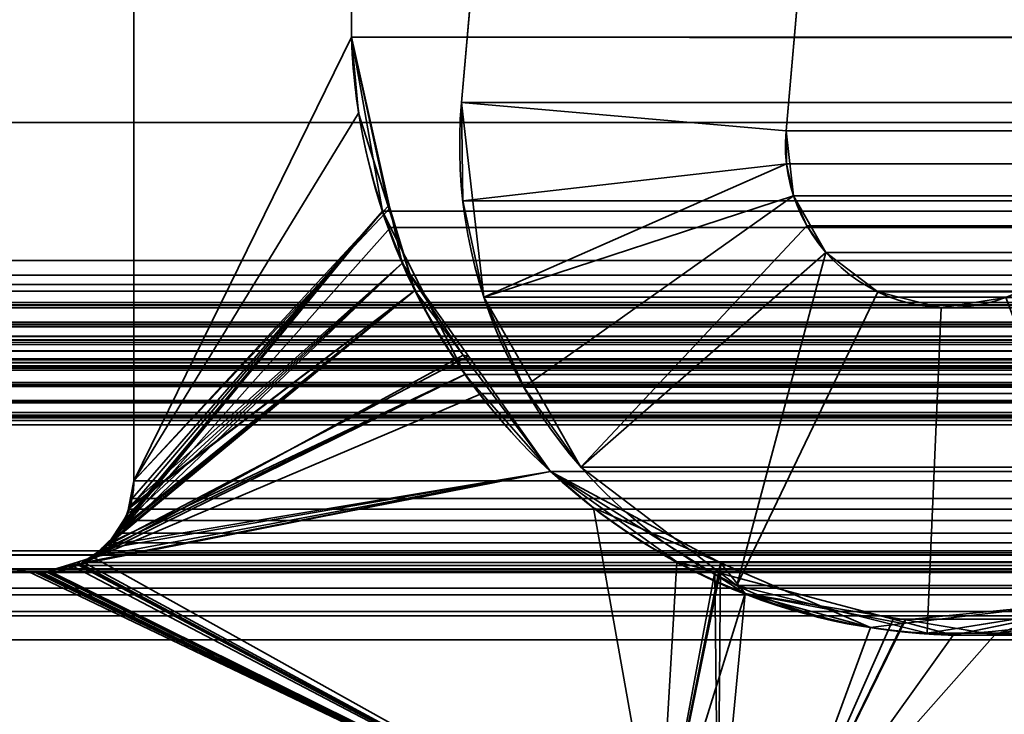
# Model space of a CAD drawing. Header units: millimetres. Extents: x -603 to 3703, y -115 to 193.
# Tile 266 of 656: x 1033.47 to 1038.01, y 4.63 to 7.83. Entities that reach past the tile are written whole.
import ezdxf

# ---------------------------------------------------------------- set-up
doc = ezdxf.new("R2010")
doc.units = ezdxf.units.MM
doc.layers.add('152', color=7, linetype='Continuous', true_color=0xffffff)

# ---------------------------------------------------------------- blocks, each defined once
blk = doc.blocks.new('UG_SURFACE_002')
at = {"layer": '152', "color": 252, "linetype": 'Continuous', "lineweight": 35}
for points in [[(2165, -18, 2212.25), (2165, 174.4, 2212.25), (835, 174.4, 2212.25), (835, -18, 2212.25)], [(985, -18, 2062.2499), (985, 174.4, 2062.2499), (2015.0001, 174.4, 2062.2499), (2015.0001, -18, 2062.2499)]]:
    blk.add_3dface(points, dxfattribs=at)
blk = doc.blocks.new('UG_SURFACE_096')
at = {"layer": '152', "color": 7, "linetype": 'Continuous', "lineweight": 35}
for points in [[(1034, 5.7035, -7.75), (1034, 11.8277, -7.75), (1035.0021, 11.5427, -7.75), (1035.0021, 7.7467, -7.75)], [(1035.0021, 7.7467, 2010.2479), (1035.0021, 11.5427, 2010.2479), (1034, 11.8277, 2011.25), (1034, 5.7035, 2011.25)], [(1034, 11.8277, -7.75), (1034, 5.7035, -7.75), (1034, 5.7035, 2011.25), (1034, 11.8277, 2011.25)], [(1035.0021, 11.5427, 2010.2479), (1035.0021, 7.7467, 2010.2479), (1035.0021, 7.7467, -7.75), (1035.0021, 11.5427, -7.75)], [(1034, 5.7035, -7.75), (1035.0021, 7.7467, -7.75), (1035.179, 6.9591, -7.75)], [(1034, 5.7035, 2011.25), (1035.035, 7.3975, 2010.215), (1035.0021, 7.7467, 2010.2479)], [(1035.0021, 7.7467, -7.75), (1035.035, 7.3975, 2010.215), (1035.1709, 6.9688, 2010.0791)], [(1035.0021, 7.7467, -7.75), (1035.0021, 7.7467, 2010.2479), (1035.035, 7.3975, 2010.215)], [(1035.1709, 6.9688, 2010.0791), (1035.179, 6.9591, -7.75), (1035.0021, 7.7467, -7.75)], [(1035.1709, 6.9688, 2010.0791), (1035.035, 7.3975, 2010.215), (1034, 5.7035, 2011.25)], [(1035.179, 6.9591, -7.75), (1035.2358, 6.7063, -7.75), (1033.9777, 5.5852, -7.75), (1034, 5.7035, -7.75)], [(1035.2941, 6.5802, 2009.9559), (1035.1709, 6.9688, 2010.0791), (1034, 5.7035, 2011.25), (1033.9823, 5.5845, 2011.2677)], [(1035.179, 6.9591, -7.75), (1035.1709, 6.9688, 2010.0791), (1035.2941, 6.5802, 2009.9559)], [(1035.2941, 6.5802, 2009.9559), (1035.2358, 6.7063, -7.75), (1035.179, 6.9591, -7.75)], [(1033.8768, 5.4054, -7.75), (1035.2358, 6.7063, -7.75), (1035.5401, 6.278, -7.75)], [(1035.2358, 6.7063, -7.75), (1033.8768, 5.4054, -7.75), (1033.929, 5.4852, -7.75)], [(1033.929, 5.4852, -7.75), (1033.971, 5.5494, -7.75), (1035.2358, 6.7063, -7.75)], [(1035.2358, 6.7063, -7.75), (1033.971, 5.5494, -7.75), (1033.9777, 5.5852, -7.75)], [(1035.2358, 6.7063, -7.75), (1035.2941, 6.5802, 2009.9559), (1035.5169, 6.2824, 2009.7332)], [(1035.5169, 6.2824, 2009.7332), (1035.5401, 6.278, -7.75), (1035.2358, 6.7063, -7.75)], [(1035.5169, 6.2824, 2009.7332), (1035.2941, 6.5802, 2009.9559), (1033.8126, 5.3527, 2011.4374)], [(1033.8502, 5.3903, 2011.3997), (1033.8126, 5.3527, 2011.4374), (1035.2941, 6.5802, 2009.9559)], [(1035.2941, 6.5802, 2009.9559), (1033.9293, 5.4695, 2011.3206), (1033.8502, 5.3903, 2011.3997)], [(1033.9351, 5.4816, 2011.3149), (1033.9293, 5.4695, 2011.3206), (1035.2941, 6.5802, 2009.9559)], [(1035.2941, 6.5802, 2009.9559), (1033.9816, 5.5798, 2011.2684), (1033.9351, 5.4816, 2011.3149)], [(1033.9823, 5.5845, 2011.2677), (1033.9816, 5.5798, 2011.2684), (1035.2941, 6.5802, 2009.9559)], [(1036.4149, 3.8982, -7.75), (1027.3108, 5.381, -7.75), (1027.2921, 6.3024, -7.75), (1033.5108, 5.2872, -7.75)], [(1033.5108, 5.2872, 2011.7393), (1027.2921, 6.3024, 2017.9579), (1027.3108, 5.381, 2017.9391)], [(1033.5108, 5.2872, -7.75), (1027.2921, 6.3024, -7.75), (1027.2921, 6.3024, 2017.9579), (1033.5108, 5.2872, 2011.7393)], [(1033.8126, 5.3527, 2011.4374), (1035.9179, 5.7463, 2009.3322), (1035.5169, 6.2824, 2009.7332)], [(1035.5401, 6.278, -7.75), (1035.9179, 5.7463, -7.75), (1033.8768, 5.4054, -7.75)], [(1035.5401, 6.278, -7.75), (1035.5169, 6.2824, 2009.7332), (1035.9179, 5.7463, 2009.3322)], [(1035.9179, 5.7463, 2009.3322), (1035.9179, 5.7463, -7.75), (1035.5401, 6.278, -7.75)], [(1036.4149, 3.8982, -7.75), (1033.7493, 5.3179, -7.75), (1035.9179, 5.7463, -7.75), (1036.6952, 5.2603, -7.75)], [(1035.9179, 5.7463, -7.75), (1033.7493, 5.3179, -7.75), (1033.8508, 5.3876, -7.75)], [(1033.8126, 5.3527, 2011.4374), (1036.4149, 3.8982, 2008.8351), (1036.1161, 5.5793, 2009.1338), (1035.9179, 5.7463, 2009.3322)], [(1033.8508, 5.3876, -7.75), (1033.8768, 5.4054, -7.75), (1035.9179, 5.7463, -7.75)], [(1035.9179, 5.7463, -7.75), (1036.1161, 5.5793, 2009.1338), (1036.7016, 5.3266, 2008.5485)], [(1035.9179, 5.7463, -7.75), (1035.9179, 5.7463, 2009.3322), (1036.1161, 5.5793, 2009.1338)], [(1036.7016, 5.3266, 2008.5485), (1036.6952, 5.2603, -7.75), (1035.9179, 5.7463, -7.75)], [(1033.9777, 5.5852, -7.75), (1033.9823, 5.5845, 2011.2677), (1034, 5.7035, 2011.25)], [(1034, 5.7035, 2011.25), (1034, 5.7035, -7.75), (1033.9777, 5.5852, -7.75)], [(1033.971, 5.5494, -7.75), (1033.9351, 5.4816, 2011.3149), (1033.9816, 5.5798, 2011.2684)], [(1033.9816, 5.5798, 2011.2684), (1033.9777, 5.5852, -7.75), (1033.971, 5.5494, -7.75)], [(1033.9816, 5.5798, 2011.2684), (1033.9823, 5.5845, 2011.2677), (1033.9777, 5.5852, -7.75)], [(1036.7016, 5.3266, 2008.5485), (1036.1161, 5.5793, 2009.1338), (1036.4149, 3.8982, 2008.8351)], [(1033.971, 5.5494, -7.75), (1033.929, 5.4852, -7.75), (1033.9351, 5.4816, 2011.3149)], [(1033.9293, 5.4695, 2011.3206), (1033.929, 5.4852, -7.75), (1033.8768, 5.4054, -7.75)], [(1033.9293, 5.4695, 2011.3206), (1033.9351, 5.4816, 2011.3149), (1033.929, 5.4852, -7.75)], [(1033.8768, 5.4054, -7.75), (1033.8502, 5.3903, 2011.3997), (1033.9293, 5.4695, 2011.3206)], [(1033.8768, 5.4054, -7.75), (1033.8508, 5.3876, -7.75), (1033.8502, 5.3903, 2011.3997)], [(1027.3108, 5.381, 2017.9391), (1036.4149, 3.8982, 2008.8351), (1033.5448, 5.2832, 2011.7052), (1033.5108, 5.2872, 2011.7393)], [(1027.3108, 5.381, -7.75), (1036.4149, 3.8982, -7.75), (1036.4149, 3.8982, 2008.8351), (1027.3108, 5.381, 2017.9391)], [(1036.4149, 3.8982, 2008.8351), (1033.8126, 5.3527, 2011.4374), (1033.7409, 5.329, 2011.5092)], [(1033.7493, 5.3179, -7.75), (1033.7409, 5.329, 2011.5092), (1033.8126, 5.3527, 2011.4374)], [(1033.8126, 5.3527, 2011.4374), (1033.8508, 5.3876, -7.75), (1033.7493, 5.3179, -7.75)], [(1033.8126, 5.3527, 2011.4374), (1033.8502, 5.3903, 2011.3997), (1033.8508, 5.3876, -7.75)], [(1033.6096, 5.2884, -7.75), (1033.6103, 5.2858, 2011.6396), (1033.7409, 5.329, 2011.5092)], [(1033.7409, 5.329, 2011.5092), (1033.7429, 5.3165, -7.75), (1033.6096, 5.2884, -7.75)], [(1036.4149, 3.8982, -7.75), (1033.6096, 5.2884, -7.75), (1033.7429, 5.3165, -7.75)], [(1033.7409, 5.329, 2011.5092), (1033.6103, 5.2858, 2011.6396), (1036.4149, 3.8982, 2008.8351)], [(1033.7493, 5.3179, -7.75), (1033.7429, 5.3165, -7.75), (1033.7409, 5.329, 2011.5092)], [(1033.7429, 5.3165, -7.75), (1033.7493, 5.3179, -7.75), (1036.4149, 3.8982, -7.75)], [(1036.7016, 5.3266, 2008.5485), (1036.4149, 3.8982, 2008.8351), (1036.6882, 3.8675, 2008.5618)], [(1036.6882, 3.8675, 2008.5618), (1036.9631, 3.8635, 2008.287), (1037.3914, 5.0287, 2007.8585), (1036.7016, 5.3266, 2008.5485)], [(1036.815, 5.1854, -7.75), (1036.6952, 5.2603, -7.75), (1036.7016, 5.3266, 2008.5485)], [(1036.815, 5.1854, -7.75), (1036.7016, 5.3266, 2008.5485), (1037.3914, 5.0287, 2007.8585)], [(1033.5108, 5.2872, -7.75), (1033.5448, 5.2832, -7.75), (1036.4149, 3.8982, -7.75)], [(1033.5448, 5.2832, -7.75), (1033.5108, 5.2872, -7.75), (1033.5108, 5.2872, 2011.7393), (1033.5448, 5.2832, 2011.7052)], [(1033.5448, 5.2832, -7.75), (1033.5788, 5.2819, -7.75), (1036.4149, 3.8982, -7.75)], [(1033.5788, 5.2819, 2011.6713), (1033.5448, 5.2832, 2011.7052), (1036.4149, 3.8982, 2008.8351)], [(1033.5448, 5.2832, 2011.7052), (1033.5788, 5.2819, 2011.6713), (1033.5788, 5.2819, -7.75), (1033.5448, 5.2832, -7.75)], [(1036.4149, 3.8982, -7.75), (1033.5788, 5.2819, -7.75), (1033.6096, 5.2884, -7.75)], [(1033.6003, 5.2825, 2011.6496), (1033.6096, 5.2884, -7.75), (1033.5788, 5.2819, -7.75)], [(1036.4149, 3.8982, 2008.8351), (1033.6003, 5.2825, 2011.6496), (1033.5788, 5.2819, 2011.6713)], [(1033.5788, 5.2819, -7.75), (1033.5788, 5.2819, 2011.6713), (1033.6003, 5.2825, 2011.6496)], [(1033.6003, 5.2825, 2011.6496), (1033.6103, 5.2858, 2011.6396), (1033.6096, 5.2884, -7.75)], [(1033.6103, 5.2858, 2011.6396), (1033.6003, 5.2825, 2011.6496), (1036.4149, 3.8982, 2008.8351)], [(1036.6952, 5.2603, -7.75), (1036.815, 5.1854, -7.75), (1036.4149, 3.8982, -7.75)], [(1036.6882, 3.8675, -7.75), (1036.4149, 3.8982, -7.75), (1036.815, 5.1854, -7.75)], [(1036.815, 5.1854, -7.75), (1037.5521, 5.0629, -7.75), (1036.9631, 3.8635, -7.75), (1036.6882, 3.8675, -7.75)], [(1036.815, 5.1854, -7.75), (1037.3914, 5.0287, 2007.8585), (1037.5408, 5.0464, 2007.7093)], [(1037.5408, 5.0464, 2007.7093), (1037.5521, 5.0629, -7.75), (1036.815, 5.1854, -7.75)], [(1036.9631, 3.8635, 2008.287), (1039.6658, 4.1071, 2005.5842), (1038.375, 5.1452, 2006.875), (1037.5408, 5.0464, 2007.7093)], [(1037.5521, 5.0629, -7.75), (1037.5408, 5.0464, 2007.7093), (1038.375, 5.1452, 2006.875)], [(1038.375, 5.1452, 2006.875), (1037.9633, 4.9946, -7.75), (1037.5521, 5.0629, -7.75)], [(1038.375, 5.1452, 2006.875), (1038.3707, 5.0877, -7.75), (1037.9633, 4.9946, -7.75)], [(1039.6658, 4.1071, -7.75), (1036.9631, 3.8635, -7.75), (1037.9633, 4.9946, -7.75), (1038.3707, 5.0877, -7.75)], [(1037.5521, 5.0629, -7.75), (1037.9633, 4.9946, -7.75), (1036.9631, 3.8635, -7.75)], [(1037.5408, 5.0464, 2007.7093), (1037.3914, 5.0287, 2007.8585), (1036.9631, 3.8635, 2008.287)]]:
    blk.add_3dface(points, dxfattribs=at)
blk = doc.blocks.new('UG_SURFACE_097')
at = {"layer": '152', "color": 7, "linetype": 'Continuous', "lineweight": 35}
for points in [[(1026.9384, 6.7187, 2018.3115), (1026.9384, 11.8663, 2018.3115), (1973.0616, 11.8663, 2018.3115), (1973.0616, 6.7187, 2018.3115)], [(1034, 11.8277, 2011.25), (1034, 5.7035, 2011.25), (1966, 5.7035, 2011.25), (1966, 11.8277, 2011.25)], [(1035.0021, 11.5427, 2010.2479), (1035.0021, 7.7467, 2010.2479), (1034, 5.7035, 2011.25), (1034, 11.8277, 2011.25)], [(1974.0888, 7.3541, 2019.3388), (1974.0888, 11.6334, 2019.3388), (1025.9112, 11.6334, 2019.3388), (1025.9112, 7.3541, 2019.3388)], [(1964.9979, 11.5427, 2010.2479), (1964.9979, 7.7467, 2010.2479), (1035.0021, 7.7467, 2010.2479), (1035.0021, 11.5427, 2010.2479)], [(1035.0021, 7.7467, 2010.2479), (1035.1443, 6.9462, 2010.1056), (1033.9923, 5.6228, 2011.2576), (1034, 5.7035, 2011.25)], [(1035.0021, 7.7467, 2010.2479), (1964.9979, 7.7467, 2010.2479), (1964.8557, 6.9462, 2010.1056)], [(1035.1443, 6.9462, 2010.1056), (1035.0021, 7.7467, 2010.2479), (1964.8557, 6.9462, 2010.1056)], [(1975.4353, 6.5775, 2020.6852), (1974.0888, 7.3541, 2019.3388), (1025.9112, 7.3541, 2019.3388), (1024.5647, 6.5775, 2020.6852)], [(1033.8895, 5.4187, 2011.3604), (1035.1443, 6.9462, 2010.1056), (1035.1824, 6.8709, 2010.0677)], [(1035.1443, 6.9462, 2010.1056), (1033.8895, 5.4187, 2011.3604), (1033.919, 5.4624, 2011.3311)], [(1033.919, 5.4624, 2011.3311), (1033.9587, 5.521, 2011.2913), (1035.1443, 6.9462, 2010.1056)], [(1035.1443, 6.9462, 2010.1056), (1033.9587, 5.521, 2011.2913), (1033.9758, 5.5731, 2011.2741)], [(1033.9758, 5.5731, 2011.2741), (1033.9923, 5.6228, 2011.2576), (1035.1443, 6.9462, 2010.1056)], [(1964.8557, 6.9462, 2010.1056), (1964.8176, 6.8709, 2010.0677), (1035.1824, 6.8709, 2010.0677), (1035.1443, 6.9462, 2010.1056)], [(1035.1824, 6.8709, 2010.0677), (1035.5245, 6.1935, 2009.7256), (1033.8895, 5.4187, 2011.3604)], [(1035.5245, 6.1935, 2009.7256), (1035.1824, 6.8709, 2010.0677), (1964.8176, 6.8709, 2010.0677)], [(1035.5245, 6.1935, 2009.7256), (1964.8176, 6.8709, 2010.0677), (1964.4755, 6.1935, 2009.7256)], [(1026.9384, 6.7187, 2018.3115), (1973.0564, 6.6534, 2018.3065), (1973.0557, 6.6507, 2018.3058)], [(1026.9384, 6.7187, 2018.3115), (1973.0616, 6.7187, 2018.3115), (1973.0564, 6.6534, 2018.3065)], [(1973.0557, 6.6507, 2018.3058), (1026.9474, 6.6514, 2018.3027), (1026.9384, 6.7187, 2018.3115)], [(1026.9474, 6.6514, 2018.3027), (1973.0557, 6.6507, 2018.3058), (1973.0271, 6.5518, 2018.2772)], [(1026.9531, 6.6087, 2018.297), (1026.9474, 6.6514, 2018.3027), (1973.0271, 6.5518, 2018.2772)], [(1024.5647, 6.5775, 2020.6852), (1024.4948, 6.5146, 2020.7553), (1975.5043, 6.5123, 2020.7543)], [(1975.5043, 6.5123, 2020.7543), (1975.4353, 6.5775, 2020.6852), (1024.5647, 6.5775, 2020.6852)], [(1026.9531, 6.6087, 2018.297), (1973.0271, 6.5518, 2018.2772), (1973.012, 6.5272, 2018.2619)], [(1973.012, 6.5272, 2018.2619), (1026.9871, 6.5254, 2018.2629), (1026.9531, 6.6087, 2018.297)], [(1024.48, 6.5013, 2020.7701), (1024.4424, 6.4348, 2020.8075), (1975.5571, 6.4344, 2020.807)], [(1024.4948, 6.5146, 2020.7553), (1024.48, 6.5013, 2020.7701), (1975.5294, 6.4886, 2020.7794)], [(1024.48, 6.5013, 2020.7701), (1975.5571, 6.4344, 2020.807), (1975.5294, 6.4886, 2020.7794)], [(1975.5294, 6.4886, 2020.7794), (1975.5043, 6.5123, 2020.7543), (1024.4948, 6.5146, 2020.7553)], [(1026.9926, 6.5122, 2018.2574), (1026.9871, 6.5254, 2018.2629), (1973.012, 6.5272, 2018.2619)], [(1026.9926, 6.5122, 2018.2574), (1973.012, 6.5272, 2018.2619), (1972.9639, 6.449, 2018.214)], [(1026.9926, 6.5122, 2018.2574), (1972.9639, 6.449, 2018.214), (1972.9353, 6.4248, 2018.1854)], [(1972.9353, 6.4248, 2018.1854), (1027.0636, 6.4213, 2018.1863), (1026.9926, 6.5122, 2018.2574)], [(1024.4354, 6.4222, 2020.8147), (1024.4159, 6.3416, 2020.8342), (1975.5839, 6.331, 2020.834)], [(1024.4366, 6.4244, 2020.8135), (1024.4354, 6.4222, 2020.8147), (1975.5681, 6.4131, 2020.818)], [(1024.4354, 6.4222, 2020.8147), (1975.5839, 6.331, 2020.834), (1975.5681, 6.4131, 2020.818)], [(1024.4424, 6.4348, 2020.8075), (1024.4366, 6.4244, 2020.8135), (1975.5626, 6.4236, 2020.8127)], [(1975.5681, 6.4131, 2020.818), (1975.5626, 6.4236, 2020.8127), (1024.4366, 6.4244, 2020.8135)], [(1975.5626, 6.4236, 2020.8127), (1975.5571, 6.4344, 2020.807), (1024.4424, 6.4348, 2020.8075)], [(1027.0704, 6.4125, 2018.1797), (1027.0636, 6.4213, 2018.1863), (1972.9353, 6.4248, 2018.1854)], [(1027.1249, 6.3688, 2018.1251), (1027.0704, 6.4125, 2018.1797), (1972.9353, 6.4248, 2018.1854)], [(1027.1249, 6.3688, 2018.1251), (1972.9353, 6.4248, 2018.1854), (1972.8527, 6.3547, 2018.1026)], [(1027.1249, 6.3688, 2018.1251), (1972.8527, 6.3547, 2018.1026), (1972.8342, 6.3481, 2018.0843)], [(1972.8342, 6.3481, 2018.0843), (1027.1665, 6.3523, 2018.0836), (1027.1249, 6.3688, 2018.1251)], [(1027.1665, 6.3523, 2018.0836), (1972.8342, 6.3481, 2018.0843), (1972.7079, 6.3024, 2017.9579)], [(1972.7079, 6.3024, 2017.9579), (1027.2921, 6.3024, 2017.9579), (1027.1665, 6.3523, 2018.0836)], [(1975.5839, 6.331, 2020.834), (1024.4154, 6.3315, 2020.8347), (1024.4142, 6.3011, 2020.8359)], [(1975.5839, 6.331, 2020.834), (1024.4142, 6.3011, 2020.8359), (1024.4235, 6.2316, 2020.8266)], [(1024.4159, 6.3416, 2020.8342), (1024.4154, 6.3315, 2020.8347), (1975.5839, 6.331, 2020.834)], [(1024.4235, 6.2316, 2020.8266), (1975.5856, 6.3226, 2020.8356), (1975.5839, 6.331, 2020.834)], [(1024.4235, 6.2316, 2020.8266), (1975.5765, 6.2316, 2020.8266), (1975.5856, 6.3226, 2020.8356)], [(1033.5108, 5.2872, 2011.7393), (1027.2921, 6.3024, 2017.9579), (1972.7079, 6.3024, 2017.9579), (1966.4892, 5.2872, 2011.7393)], [(1036.4149, 3.8982, 2008.8351), (1027.3108, 5.381, 2017.9391), (1027.2921, 6.3024, 2017.9579), (1033.5108, 5.2872, 2011.7393)], [(1025.4709, 6.2483, 2019.7792), (1025.5657, 6.2609, 2019.6843), (1974.4343, 6.2604, 2019.6843)], [(1974.4343, 6.2604, 2019.6843), (1974.5291, 6.2483, 2019.7792), (1025.4709, 6.2483, 2019.7792)], [(1974.395, 6.2655, 2019.645), (1025.5657, 6.2609, 2019.6843), (1025.6022, 6.2657, 2019.6478)], [(1974.395, 6.2655, 2019.645), (1974.4343, 6.2604, 2019.6843), (1025.5657, 6.2609, 2019.6843)], [(1025.6022, 6.2657, 2019.6478), (1974.3432, 6.248, 2019.5932), (1974.395, 6.2655, 2019.645)], [(1025.6022, 6.2657, 2019.6478), (1025.6568, 6.2479, 2019.5932), (1974.3432, 6.248, 2019.5932)], [(1975.5765, 6.2316, 2020.8266), (1024.4235, 6.2316, 2020.8266), (1024.4275, 6.2218, 2020.8225)], [(1024.4275, 6.2218, 2020.8225), (1975.5735, 6.2208, 2020.8235), (1975.5765, 6.2316, 2020.8266)], [(1975.5728, 6.2181, 2020.8228), (1024.4275, 6.2218, 2020.8225), (1024.4596, 6.1447, 2020.7903)], [(1975.5728, 6.2181, 2020.8228), (1975.5735, 6.2208, 2020.8235), (1024.4275, 6.2218, 2020.8225)], [(1975.5728, 6.2181, 2020.8228), (1024.4596, 6.1447, 2020.7903), (1024.4656, 6.1377, 2020.7844)], [(1024.4656, 6.1377, 2020.7844), (1975.5347, 6.1368, 2020.7846), (1975.5728, 6.2181, 2020.8228)], [(1974.5291, 6.2483, 2019.7792), (1975.1931, 6.0016, 2020.4432), (1024.8069, 6.0016, 2020.4432), (1025.4709, 6.2483, 2019.7792)], [(1974.2714, 6.2239, 2019.5215), (1974.3432, 6.248, 2019.5932), (1025.6568, 6.2479, 2019.5932)], [(1974.2714, 6.2239, 2019.5215), (1025.6568, 6.2479, 2019.5932), (1025.7264, 6.2251, 2019.5236)], [(1025.7264, 6.2251, 2019.5236), (1974.2602, 6.214, 2019.5103), (1974.2714, 6.2239, 2019.5215)], [(1025.7264, 6.2251, 2019.5236), (1025.7397, 6.2137, 2019.5103), (1974.2602, 6.214, 2019.5103)], [(1974.2602, 6.214, 2019.5103), (1025.7397, 6.2137, 2019.5103), (1025.8064, 6.1556, 2019.4435)], [(1025.8064, 6.1556, 2019.4435), (1974.1937, 6.1552, 2019.4438), (1974.2602, 6.214, 2019.5103)], [(1033.7698, 5.3276, 2011.4801), (1035.5245, 6.1935, 2009.7256), (1035.602, 6.1054, 2009.6481)], [(1035.5245, 6.1935, 2009.7256), (1033.7698, 5.3276, 2011.4801), (1033.8291, 5.3727, 2011.421)], [(1033.8291, 5.3727, 2011.421), (1033.8895, 5.4187, 2011.3604), (1035.5245, 6.1935, 2009.7256)], [(1964.4755, 6.1935, 2009.7256), (1964.398, 6.1054, 2009.6481), (1035.602, 6.1054, 2009.6481), (1035.5245, 6.1935, 2009.7256)], [(1975.5347, 6.1368, 2020.7846), (1024.4656, 6.1377, 2020.7844), (1024.5267, 6.0664, 2020.7233)], [(1975.5328, 6.1326, 2020.7827), (1975.5347, 6.1368, 2020.7846), (1024.5267, 6.0664, 2020.7233)], [(1975.5328, 6.1326, 2020.7827), (1024.5267, 6.0664, 2020.7233), (1024.5314, 6.0638, 2020.7186)], [(1024.5314, 6.0638, 2020.7186), (1975.468, 6.0644, 2020.7181), (1975.5328, 6.1326, 2020.7827)], [(1974.1917, 6.1535, 2019.4416), (1025.8064, 6.1556, 2019.4435), (1025.8069, 6.1552, 2019.443)], [(1974.1917, 6.1535, 2019.4416), (1974.1937, 6.1552, 2019.4438), (1025.8064, 6.1556, 2019.4435)], [(1025.8069, 6.1552, 2019.443), (1974.1465, 6.0731, 2019.3965), (1974.1917, 6.1535, 2019.4416)], [(1025.8069, 6.1552, 2019.443), (1025.8535, 6.0731, 2019.3965), (1974.1465, 6.0731, 2019.3965)], [(1035.602, 6.1054, 2009.6481), (1035.9179, 5.7463, 2009.3322), (1033.7698, 5.3276, 2011.4801)], [(1035.602, 6.1054, 2009.6481), (1964.398, 6.1054, 2009.6481), (1964.0821, 5.7463, 2009.3322), (1035.9179, 5.7463, 2009.3322)], [(1975.4593, 6.0552, 2020.7093), (1975.468, 6.0644, 2020.7181), (1024.5314, 6.0638, 2020.7186)], [(1024.5314, 6.0638, 2020.7186), (1024.616, 6.018, 2020.6339), (1975.3838, 6.0204, 2020.6337)], [(1975.3838, 6.0204, 2020.6337), (1975.4593, 6.0552, 2020.7093), (1024.5314, 6.0638, 2020.7186)], [(1974.1328, 6.0214, 2019.3827), (1025.8535, 6.0731, 2019.3965), (1025.8715, 5.981, 2019.3784)], [(1974.1328, 6.0214, 2019.3827), (1974.1465, 6.0731, 2019.3965), (1025.8535, 6.0731, 2019.3965)], [(1975.3838, 6.0204, 2020.6337), (1024.616, 6.018, 2020.6339), (1024.6392, 6.0054, 2020.6108)], [(1975.3387, 5.9996, 2020.5886), (1975.3838, 6.0204, 2020.6337), (1024.6392, 6.0054, 2020.6108)], [(1024.6392, 6.0054, 2020.6108), (1024.7071, 5.999, 2020.5429), (1975.2933, 6.0002, 2020.5433)], [(1975.2933, 6.0002, 2020.5433), (1975.3387, 5.9996, 2020.5886), (1024.6392, 6.0054, 2020.6108)], [(1024.7071, 5.999, 2020.5429), (1024.763, 5.9938, 2020.4871), (1975.1931, 6.0016, 2020.4432)], [(1975.1931, 6.0016, 2020.4432), (1975.2933, 6.0002, 2020.5433), (1024.7071, 5.999, 2020.5429)], [(1024.763, 5.9938, 2020.4871), (1024.8069, 6.0016, 2020.4432), (1975.1931, 6.0016, 2020.4432)], [(1025.8715, 5.981, 2019.3784), (1974.1284, 5.9608, 2019.3784), (1974.1328, 6.0214, 2019.3827)], [(1974.175, 2.6459, 2019.4249), (1974.1284, 5.9608, 2019.3784), (1025.8716, 5.9608, 2019.3784), (1025.825, 2.6459, 2019.4249)], [(1025.8715, 5.981, 2019.3784), (1025.8716, 5.9608, 2019.3784), (1974.1284, 5.9608, 2019.3784)], [(1035.9179, 5.7463, 2009.3322), (1036.5, 5.3308, 2008.75), (1036.4149, 3.8982, 2008.8351), (1033.7698, 5.3276, 2011.4801)], [(1036.5, 5.3308, 2008.75), (1035.9179, 5.7463, 2009.3322), (1964.0821, 5.7463, 2009.3322)], [(1036.5, 5.3308, 2008.75), (1964.0821, 5.7463, 2009.3322), (1963.5, 5.3308, 2008.75)], [(1966.0145, 5.5934, 2011.2646), (1034, 5.7035, 2011.25), (1033.9923, 5.6228, 2011.2576)], [(1966.0145, 5.5934, 2011.2646), (1966, 5.7035, 2011.25), (1034, 5.7035, 2011.25)], [(1033.9923, 5.6228, 2011.2576), (1033.9758, 5.5731, 2011.2741), (1966.023, 5.5726, 2011.2729)], [(1033.9923, 5.6228, 2011.2576), (1966.023, 5.5726, 2011.2729), (1966.0145, 5.5934, 2011.2646)], [(1966.054, 5.4968, 2011.3039), (1033.9758, 5.5731, 2011.2741), (1033.9587, 5.521, 2011.2913)], [(1966.054, 5.4968, 2011.3039), (1966.023, 5.5726, 2011.2729), (1033.9758, 5.5731, 2011.2741)], [(1033.9587, 5.521, 2011.2913), (1033.919, 5.4624, 2011.3311), (1966.0809, 5.4629, 2011.3308)], [(1033.9587, 5.521, 2011.2913), (1966.0809, 5.4629, 2011.3308), (1966.054, 5.4968, 2011.3039)], [(1966.1372, 5.392, 2011.3871), (1033.919, 5.4624, 2011.3311), (1033.8895, 5.4187, 2011.3604)], [(1966.1372, 5.392, 2011.3871), (1966.0809, 5.4629, 2011.3308), (1033.919, 5.4624, 2011.3311)], [(1033.8895, 5.4187, 2011.3604), (1033.8291, 5.3727, 2011.421), (1966.1702, 5.3721, 2011.4202)], [(1033.8895, 5.4187, 2011.3604), (1966.1702, 5.3721, 2011.4202), (1966.1372, 5.392, 2011.3871)], [(1027.0572, 5.2979, 2018.1928), (1027.1747, 5.3615, 2018.0752), (1972.8243, 5.3494, 2018.0743)], [(1972.8243, 5.3494, 2018.0743), (1972.8975, 5.3323, 2018.1475), (1027.0572, 5.2979, 2018.1928)], [(1972.8243, 5.3494, 2018.0743), (1027.1747, 5.3615, 2018.0752), (1027.1783, 5.3634, 2018.0717)], [(1972.8243, 5.3494, 2018.0743), (1027.1783, 5.3634, 2018.0717), (1027.3108, 5.381, 2017.9391)], [(1027.3108, 5.381, 2017.9391), (1036.4149, 3.8982, 2008.8351), (1963.5851, 3.8982, 2008.8351), (1972.6892, 5.381, 2017.9391)], [(1027.3108, 5.381, 2017.9391), (1972.6892, 5.381, 2017.9391), (1972.8243, 5.3494, 2018.0743)], [(1966.2793, 5.3064, 2011.5294), (1033.8291, 5.3727, 2011.421), (1033.7698, 5.3276, 2011.4801)], [(1966.2793, 5.3064, 2011.5294), (1966.1702, 5.3721, 2011.4202), (1033.8291, 5.3727, 2011.421)], [(1972.8975, 5.3323, 2018.1475), (1972.9419, 5.297, 2018.1918), (1027.0572, 5.2979, 2018.1928)], [(1966.2853, 5.3054, 2011.5354), (1033.7138, 5.3142, 2011.5361), (1033.5931, 5.2853, 2011.657)], [(1033.5931, 5.2853, 2011.657), (1033.7138, 5.3142, 2011.5361), (1036.4149, 3.8982, 2008.8351)], [(1033.5931, 5.2853, 2011.657), (1966.4068, 5.2844, 2011.6568), (1966.2853, 5.3054, 2011.5354)], [(1033.7698, 5.3276, 2011.4801), (1033.7138, 5.3142, 2011.5361), (1966.2853, 5.3054, 2011.5354)], [(1033.7138, 5.3142, 2011.5361), (1033.7698, 5.3276, 2011.4801), (1036.4149, 3.8982, 2008.8351)], [(1033.7698, 5.3276, 2011.4801), (1966.2853, 5.3054, 2011.5354), (1966.2793, 5.3064, 2011.5294)], [(1036.4149, 3.8982, 2008.8351), (1036.5, 5.3308, 2008.75), (1036.675, 5.2844, 2008.575)], [(1963.5, 5.3308, 2008.75), (1963.325, 5.2844, 2008.575), (1036.675, 5.2844, 2008.575), (1036.5, 5.3308, 2008.75)], [(1973.0203, 5.2345, 2018.2703), (1026.965, 5.2089, 2018.285), (1027.0281, 5.2822, 2018.2219)], [(1973.0203, 5.2345, 2018.2703), (1027.0281, 5.2822, 2018.2219), (1027.0572, 5.2979, 2018.1928)], [(1027.0572, 5.2979, 2018.1928), (1972.9419, 5.297, 2018.1918), (1973.0203, 5.2345, 2018.2703)], [(1033.5619, 5.2822, 2011.688), (1033.5108, 5.2872, 2011.7393), (1966.4892, 5.2872, 2011.7393)], [(1033.5108, 5.2872, 2011.7393), (1033.5619, 5.2822, 2011.688), (1036.4149, 3.8982, 2008.8351)], [(1033.5788, 5.2819, 2011.6713), (1033.5619, 5.2822, 2011.688), (1966.4892, 5.2872, 2011.7393)], [(1033.5619, 5.2822, 2011.688), (1033.5788, 5.2819, 2011.6713), (1036.4149, 3.8982, 2008.8351)], [(1966.4892, 5.2872, 2011.7393), (1966.4212, 5.2819, 2011.6713), (1033.5788, 5.2819, 2011.6713)], [(1966.4068, 5.2844, 2011.6568), (1033.5931, 5.2853, 2011.657), (1033.5788, 5.2819, 2011.6713)], [(1036.4149, 3.8982, 2008.8351), (1033.5788, 5.2819, 2011.6713), (1033.5931, 5.2853, 2011.657)], [(1033.5788, 5.2819, 2011.6713), (1966.4212, 5.2819, 2011.6713), (1966.4068, 5.2844, 2011.6568)], [(1036.6899, 3.8674, 2008.5602), (1036.4149, 3.8982, 2008.8351), (1036.675, 5.2844, 2008.575)], [(1036.675, 5.2844, 2008.575), (1037.4956, 5.0667, 2007.7543), (1036.9631, 3.8635, 2008.287), (1036.6899, 3.8674, 2008.5602)], [(1036.675, 5.2844, 2008.575), (1963.325, 5.2844, 2008.575), (1962.5044, 5.0667, 2007.7543), (1037.4956, 5.0667, 2007.7543)], [(1973.0203, 5.2345, 2018.2703), (1973.0365, 5.2122, 2018.2865), (1026.965, 5.2089, 2018.285)], [(1973.0614, 5.178, 2018.3115), (1026.9041, 5.1013, 2018.3458), (1026.9386, 5.178, 2018.3115)], [(1973.0614, 5.178, 2018.3115), (1973.0959, 5.1013, 2018.3458), (1026.9041, 5.1013, 2018.3458)], [(1973.0614, 5.178, 2018.3115), (1026.9386, 5.178, 2018.3115), (1026.965, 5.2089, 2018.285)], [(1026.965, 5.2089, 2018.285), (1973.0365, 5.2122, 2018.2865), (1973.0614, 5.178, 2018.3115)], [(1973.1224, 4.9715, 2018.3723), (1026.8776, 4.9715, 2018.3723), (1026.8956, 5.0824, 2018.3544)], [(1026.8956, 5.0824, 2018.3544), (1026.9041, 5.1013, 2018.3458), (1973.0959, 5.1013, 2018.3458), (1973.1044, 5.0824, 2018.3544)], [(1973.1044, 5.0824, 2018.3544), (1973.1224, 4.9715, 2018.3723), (1026.8956, 5.0824, 2018.3544)], [(1039.6658, 4.1071, 2005.5842), (1036.9631, 3.8635, 2008.287), (1037.7727, 4.9932, 2007.4773), (1038.3565, 5.1129, 2006.8934)], [(1962.2273, 4.9932, 2007.4773), (1038.3565, 5.1129, 2006.8934), (1037.7727, 4.9932, 2007.4773)], [(1037.4956, 5.0667, 2007.7543), (1037.7727, 4.9932, 2007.4773), (1036.9631, 3.8635, 2008.287)], [(1037.7727, 4.9932, 2007.4773), (1037.4956, 5.0667, 2007.7543), (1962.5044, 5.0667, 2007.7543)], [(1037.7727, 4.9932, 2007.4773), (1962.5044, 5.0667, 2007.7543), (1962.2273, 4.9932, 2007.4773)], [(1026.7951, 2.0412, 2018.4548), (1026.8776, 4.9715, 2018.3723), (1973.1224, 4.9715, 2018.3723), (1973.2049, 2.0412, 2018.4548)]]:
    blk.add_3dface(points, dxfattribs=at)
blk = doc.blocks.new('UG_SURFACE_099')
at = {"layer": '152', "color": 252, "linetype": 'Continuous', "lineweight": 35}
for points in [[(1036.1067, 14.2823, 2009.1434), (1036.1067, 14.2823, -7.75), (1035.5085, 7.4461, -7.75), (1035.5085, 7.4461, 2009.7415)], [(1037.0028, 7.3154, 2008.2471), (1037.601, 14.1516, 2007.6489), (1036.1067, 14.2823, 2009.1434), (1035.5085, 7.4461, 2009.7415)], [(1035.5085, 7.4461, -7.75), (1036.1067, 14.2823, -7.75), (1037.601, 14.1516, -7.75), (1037.0028, 7.3154, -7.75)], [(1037.601, 14.1516, 2007.6489), (1037.0028, 7.3154, 2008.2471), (1037.0028, 7.3154, -7.75), (1037.601, 14.1516, -7.75)], [(1035.5085, 7.4461, -7.75), (1035.6116, 6.55, -7.75), (1035.6116, 6.55, 2009.6383)], [(1035.6116, 6.55, 2009.6383), (1035.5147, 6.9929, 2009.7353), (1035.5085, 7.4461, -7.75)], [(1035.5147, 6.9929, 2009.7353), (1035.5085, 7.4461, 2009.7415), (1035.5085, 7.4461, -7.75)], [(1035.5085, 7.4461, 2009.7415), (1035.5147, 6.9929, 2009.7353), (1037.0049, 7.1643, 2008.245), (1037.0028, 7.3154, 2008.2471)], [(1037.0028, 7.3154, -7.75), (1037.0373, 7.0167, -7.75), (1035.6116, 6.55, -7.75), (1035.5085, 7.4461, -7.75)], [(1037.0028, 7.3154, -7.75), (1037.0049, 7.1643, 2008.245), (1037.0373, 7.0167, 2008.2128)], [(1037.0028, 7.3154, -7.75), (1037.0028, 7.3154, 2008.2471), (1037.0049, 7.1643, 2008.245)], [(1037.0373, 7.0167, 2008.2128), (1037.0373, 7.0167, -7.75), (1037.0028, 7.3154, -7.75)], [(1037.0049, 7.1643, 2008.245), (1035.5147, 6.9929, 2009.7353), (1035.6116, 6.55, 2009.6383)], [(1035.6116, 6.55, 2009.6383), (1035.7953, 6.1356, 2009.4547), (1037.0373, 7.0167, 2008.2128), (1037.0049, 7.1643, 2008.245)], [(1036.0583, 5.7665, -7.75), (1035.6116, 6.55, -7.75), (1037.0373, 7.0167, -7.75), (1037.1861, 6.7555, -7.75)], [(1037.0984, 6.8785, 2008.1515), (1037.0373, 7.0167, 2008.2128), (1035.7953, 6.1356, 2009.4547), (1036.0583, 5.7665, 2009.1918)], [(1037.0373, 7.0167, -7.75), (1037.0984, 6.8785, 2008.1515), (1037.1861, 6.7555, 2008.0638)], [(1037.0373, 7.0167, -7.75), (1037.0373, 7.0167, 2008.2128), (1037.0984, 6.8785, 2008.1515)], [(1037.1861, 6.7555, 2008.0638), (1037.1861, 6.7555, -7.75), (1037.0373, 7.0167, -7.75)], [(1036.0583, 5.7665, 2009.1918), (1036.7769, 5.2213, 2008.4732), (1037.1861, 6.7555, 2008.0638), (1037.0984, 6.8785, 2008.1515)], [(1037.1861, 6.7555, -7.75), (1037.4256, 6.5738, -7.75), (1036.7769, 5.2213, -7.75), (1036.0583, 5.7665, -7.75)], [(1036.7769, 5.2213, 2008.4732), (1037.4256, 6.5738, 2007.8244), (1037.1861, 6.7555, 2008.0638)], [(1037.4256, 6.5738, 2007.8244), (1037.4256, 6.5738, -7.75), (1037.1861, 6.7555, -7.75), (1037.1861, 6.7555, 2008.0638)], [(1037.7173, 6.5007, 2007.5326), (1037.4256, 6.5738, 2007.8244), (1036.7769, 5.2213, 2008.4732), (1037.6519, 5.0021, 2007.5982)], [(1037.6519, 5.0021, -7.75), (1036.7769, 5.2213, -7.75), (1037.4256, 6.5738, -7.75), (1037.7173, 6.5007, -7.75)], [(1037.7173, 6.5007, 2007.5326), (1037.7173, 6.5007, -7.75), (1037.4256, 6.5738, -7.75), (1037.4256, 6.5738, 2007.8244)], [(1035.6116, 6.55, -7.75), (1036.0583, 5.7665, -7.75), (1036.0583, 5.7665, 2009.1918)], [(1036.0583, 5.7665, 2009.1918), (1035.7953, 6.1356, 2009.4547), (1035.6116, 6.55, -7.75)], [(1035.7953, 6.1356, 2009.4547), (1035.6116, 6.55, 2009.6383), (1035.6116, 6.55, -7.75)], [(1037.6519, 5.0021, 2007.5982), (1038.5425, 5.1442, 2006.7074), (1038.0142, 6.5481, 2007.2358), (1037.7173, 6.5007, 2007.5326)], [(1038.5425, 5.1442, -7.75), (1037.6519, 5.0021, -7.75), (1037.7173, 6.5007, -7.75), (1038.0142, 6.5481, -7.75)], [(1038.0142, 6.5481, 2007.2358), (1038.0142, 6.5481, -7.75), (1037.7173, 6.5007, -7.75), (1037.7173, 6.5007, 2007.5326)], [(1036.0583, 5.7665, 2009.1918), (1036.0583, 5.7665, -7.75), (1036.7769, 5.2213, -7.75), (1036.7769, 5.2213, 2008.4732)], [(1036.7769, 5.2213, 2008.4732), (1036.7769, 5.2213, -7.75), (1037.6519, 5.0021, -7.75), (1037.6519, 5.0021, 2007.5982)], [(1037.6519, 5.0021, 2007.5982), (1037.6519, 5.0021, -7.75), (1038.5425, 5.1442, -7.75), (1038.5425, 5.1442, 2006.7074)]]:
    blk.add_3dface(points, dxfattribs=at)
blk = doc.blocks.new('UG_SURFACE_100')
at = {"layer": '152', "color": 252, "linetype": 'Continuous', "lineweight": 35}
for points in [[(1036.1067, 14.2823, 2009.1434), (1036.1067, 14.2823, -7.75), (1035.5085, 7.4461, -7.75), (1035.5085, 7.4461, 2009.7415)], [(1037.0028, 7.3154, 2008.2471), (1037.601, 14.1516, 2007.6489), (1036.1067, 14.2823, 2009.1434), (1035.5085, 7.4461, 2009.7415)], [(1035.5085, 7.4461, -7.75), (1036.1067, 14.2823, -7.75), (1037.601, 14.1516, -7.75), (1037.0028, 7.3154, -7.75)], [(1037.601, 14.1516, 2007.6489), (1037.0028, 7.3154, 2008.2471), (1037.0028, 7.3154, -7.75), (1037.601, 14.1516, -7.75)], [(1035.5085, 7.4461, -7.75), (1035.6116, 6.55, -7.75), (1035.6116, 6.55, 2009.6383)], [(1035.6116, 6.55, 2009.6383), (1035.5147, 6.9929, 2009.7353), (1035.5085, 7.4461, -7.75)], [(1035.5147, 6.9929, 2009.7353), (1035.5085, 7.4461, 2009.7415), (1035.5085, 7.4461, -7.75)], [(1035.5085, 7.4461, 2009.7415), (1035.5147, 6.9929, 2009.7353), (1037.0049, 7.1643, 2008.245), (1037.0028, 7.3154, 2008.2471)], [(1037.0028, 7.3154, -7.75), (1037.0373, 7.0167, -7.75), (1035.6116, 6.55, -7.75), (1035.5085, 7.4461, -7.75)], [(1037.0028, 7.3154, -7.75), (1037.0049, 7.1643, 2008.245), (1037.0373, 7.0167, 2008.2128)], [(1037.0028, 7.3154, -7.75), (1037.0028, 7.3154, 2008.2471), (1037.0049, 7.1643, 2008.245)], [(1037.0373, 7.0167, 2008.2128), (1037.0373, 7.0167, -7.75), (1037.0028, 7.3154, -7.75)], [(1037.0049, 7.1643, 2008.245), (1035.5147, 6.9929, 2009.7353), (1035.6116, 6.55, 2009.6383)], [(1035.6116, 6.55, 2009.6383), (1035.7953, 6.1356, 2009.4547), (1037.0373, 7.0167, 2008.2128), (1037.0049, 7.1643, 2008.245)], [(1036.0583, 5.7665, -7.75), (1035.6116, 6.55, -7.75), (1037.0373, 7.0167, -7.75), (1037.1861, 6.7555, -7.75)], [(1037.0984, 6.8785, 2008.1515), (1037.0373, 7.0167, 2008.2128), (1035.7953, 6.1356, 2009.4547), (1036.0583, 5.7665, 2009.1918)], [(1037.0373, 7.0167, -7.75), (1037.0984, 6.8785, 2008.1515), (1037.1861, 6.7555, 2008.0638)], [(1037.0373, 7.0167, -7.75), (1037.0373, 7.0167, 2008.2128), (1037.0984, 6.8785, 2008.1515)], [(1037.1861, 6.7555, 2008.0638), (1037.1861, 6.7555, -7.75), (1037.0373, 7.0167, -7.75)], [(1036.0583, 5.7665, 2009.1918), (1036.7769, 5.2213, 2008.4732), (1037.1861, 6.7555, 2008.0638), (1037.0984, 6.8785, 2008.1515)], [(1037.1861, 6.7555, -7.75), (1037.4256, 6.5738, -7.75), (1036.7769, 5.2213, -7.75), (1036.0583, 5.7665, -7.75)], [(1036.7769, 5.2213, 2008.4732), (1037.4256, 6.5738, 2007.8244), (1037.1861, 6.7555, 2008.0638)], [(1037.4256, 6.5738, 2007.8244), (1037.4256, 6.5738, -7.75), (1037.1861, 6.7555, -7.75), (1037.1861, 6.7555, 2008.0638)], [(1037.7173, 6.5007, 2007.5326), (1037.4256, 6.5738, 2007.8244), (1036.7769, 5.2213, 2008.4732), (1037.6519, 5.0021, 2007.5982)], [(1037.6519, 5.0021, -7.75), (1036.7769, 5.2213, -7.75), (1037.4256, 6.5738, -7.75), (1037.7173, 6.5007, -7.75)], [(1037.7173, 6.5007, 2007.5326), (1037.7173, 6.5007, -7.75), (1037.4256, 6.5738, -7.75), (1037.4256, 6.5738, 2007.8244)], [(1035.6116, 6.55, -7.75), (1036.0583, 5.7665, -7.75), (1036.0583, 5.7665, 2009.1918)], [(1036.0583, 5.7665, 2009.1918), (1035.7953, 6.1356, 2009.4547), (1035.6116, 6.55, -7.75)], [(1035.7953, 6.1356, 2009.4547), (1035.6116, 6.55, 2009.6383), (1035.6116, 6.55, -7.75)], [(1037.6519, 5.0021, 2007.5982), (1038.5425, 5.1442, 2006.7074), (1038.0142, 6.5481, 2007.2358), (1037.7173, 6.5007, 2007.5326)], [(1038.5425, 5.1442, -7.75), (1037.6519, 5.0021, -7.75), (1037.7173, 6.5007, -7.75), (1038.0142, 6.5481, -7.75)], [(1038.0142, 6.5481, 2007.2358), (1038.0142, 6.5481, -7.75), (1037.7173, 6.5007, -7.75), (1037.7173, 6.5007, 2007.5326)], [(1036.0583, 5.7665, 2009.1918), (1036.0583, 5.7665, -7.75), (1036.7769, 5.2213, -7.75), (1036.7769, 5.2213, 2008.4732)], [(1036.7769, 5.2213, 2008.4732), (1036.7769, 5.2213, -7.75), (1037.6519, 5.0021, -7.75), (1037.6519, 5.0021, 2007.5982)], [(1037.6519, 5.0021, 2007.5982), (1037.6519, 5.0021, -7.75), (1038.5425, 5.1442, -7.75), (1038.5425, 5.1442, 2006.7074)]]:
    blk.add_3dface(points, dxfattribs=at)
blk = doc.blocks.new('UG_SURFACE_101')
at = {"layer": '152', "color": 252, "linetype": 'Continuous', "lineweight": 35}
for points in [[(1023.5, -29.92, 2021.75), (1976.5, -29.92, 2021.75), (1976.5, 14.42, 2021.75), (1023.5, 14.42, 2021.75)], [(1025, -29.92, 2020.2501), (1025, 14.42, 2020.2501), (1975, 14.42, 2020.2501), (1975, -29.92, 2020.2501)], [(1036.1067, 14.2823, 2009.1434), (1035.5085, 7.4461, 2009.7415), (1964.4915, 7.4461, 2009.7415), (1963.8933, 14.2823, 2009.1434)], [(1035.5085, 7.4461, 2009.7415), (1036.1067, 14.2823, 2009.1434), (1037.601, 14.1516, 2007.6489), (1037.0028, 7.3154, 2008.2471)], [(1037.601, 14.1516, 2007.6489), (1962.399, 14.1516, 2007.6489), (1962.9972, 7.3154, 2008.2471), (1037.0028, 7.3154, 2008.2471)], [(1964.4853, 6.9929, 2009.7353), (1035.5085, 7.4461, 2009.7415), (1035.5147, 6.9929, 2009.7353)], [(1964.4853, 6.9929, 2009.7353), (1964.4915, 7.4461, 2009.7415), (1035.5085, 7.4461, 2009.7415)], [(1037.0028, 7.3154, 2008.2471), (1037.0049, 7.1643, 2008.245), (1035.5147, 6.9929, 2009.7353), (1035.5085, 7.4461, 2009.7415)], [(1037.0049, 7.1643, 2008.245), (1037.0028, 7.3154, 2008.2471), (1962.9972, 7.3154, 2008.2471)], [(1037.0049, 7.1643, 2008.245), (1962.9972, 7.3154, 2008.2471), (1962.9951, 7.1643, 2008.245)], [(1035.6116, 6.55, 2009.6383), (1035.5147, 6.9929, 2009.7353), (1037.0049, 7.1643, 2008.245)], [(1037.0049, 7.1643, 2008.245), (1037.0373, 7.0167, 2008.2128), (1035.7953, 6.1356, 2009.4547), (1035.6116, 6.55, 2009.6383)], [(1962.9951, 7.1643, 2008.245), (1962.9627, 7.0167, 2008.2128), (1037.0373, 7.0167, 2008.2128), (1037.0049, 7.1643, 2008.245)], [(1035.5147, 6.9929, 2009.7353), (1035.6116, 6.55, 2009.6383), (1964.3884, 6.55, 2009.6383), (1964.4853, 6.9929, 2009.7353)], [(1036.0583, 5.7665, 2009.1918), (1035.7953, 6.1356, 2009.4547), (1037.0373, 7.0167, 2008.2128), (1037.0984, 6.8785, 2008.1515)], [(1037.0984, 6.8785, 2008.1515), (1037.0373, 7.0167, 2008.2128), (1962.9627, 7.0167, 2008.2128)], [(1037.0984, 6.8785, 2008.1515), (1962.9627, 7.0167, 2008.2128), (1962.9016, 6.8785, 2008.1515)], [(1037.0984, 6.8785, 2008.1515), (1037.1861, 6.7555, 2008.0638), (1036.7769, 5.2213, 2008.4732), (1036.0583, 5.7665, 2009.1918)], [(1962.9016, 6.8785, 2008.1515), (1962.8139, 6.7555, 2008.0638), (1037.1861, 6.7555, 2008.0638), (1037.0984, 6.8785, 2008.1515)], [(1037.1861, 6.7555, 2008.0638), (1037.4256, 6.5738, 2007.8244), (1036.7769, 5.2213, 2008.4732)], [(1962.5744, 6.5738, 2007.8244), (1037.4256, 6.5738, 2007.8244), (1037.1861, 6.7555, 2008.0638), (1962.8139, 6.7555, 2008.0638)], [(1037.6519, 5.0021, 2007.5982), (1036.7769, 5.2213, 2008.4732), (1037.4256, 6.5738, 2007.8244), (1037.7173, 6.5007, 2007.5326)], [(1962.2827, 6.5007, 2007.5326), (1037.7173, 6.5007, 2007.5326), (1037.4256, 6.5738, 2007.8244), (1962.5744, 6.5738, 2007.8244)], [(1964.2047, 6.1356, 2009.4547), (1035.6116, 6.55, 2009.6383), (1035.7953, 6.1356, 2009.4547)], [(1964.2047, 6.1356, 2009.4547), (1964.3884, 6.55, 2009.6383), (1035.6116, 6.55, 2009.6383)], [(1037.7173, 6.5007, 2007.5326), (1038.0142, 6.5481, 2007.2358), (1038.5425, 5.1442, 2006.7074), (1037.6519, 5.0021, 2007.5982)], [(1961.9858, 6.5481, 2007.2358), (1038.0142, 6.5481, 2007.2358), (1037.7173, 6.5007, 2007.5326), (1962.2827, 6.5007, 2007.5326)], [(1035.7953, 6.1356, 2009.4547), (1036.0583, 5.7665, 2009.1918), (1963.9417, 5.7665, 2009.1918), (1964.2047, 6.1356, 2009.4547)], [(1963.9417, 5.7665, 2009.1918), (1036.0583, 5.7665, 2009.1918), (1036.7769, 5.2213, 2008.4732), (1963.2231, 5.2213, 2008.4732)], [(1963.2231, 5.2213, 2008.4732), (1036.7769, 5.2213, 2008.4732), (1037.6519, 5.0021, 2007.5982), (1962.3481, 5.0021, 2007.5982)], [(1962.3481, 5.0021, 2007.5982), (1037.6519, 5.0021, 2007.5982), (1038.5425, 5.1442, 2006.7074), (1961.4575, 5.1442, 2006.7074)]]:
    blk.add_3dface(points, dxfattribs=at)

msp = doc.modelspace()

# ---------------------------------------------------------------- linework, layer by layer
at = {"layer": '152', "color": 252, "linetype": 'Continuous', "lineweight": 35, "true_color": 0x939598}
for p, q in [((1036.1067, 14.2823, 2009.1433), (1035.5086, 7.4461, 2009.7414)), ((1036.1067, 14.2823, 2009.1433), (1035.5086, 7.4461, 2009.7414)), ((1036.1067, 14.2823, 2009.1433), (1035.5086, 7.4461, 2009.7414)), ((1035.5086, 7.4461, -7.75), (1036.1067, 14.2823, -7.75)), ((1035.5086, 7.4461, -7.75), (1036.1067, 14.2823, -7.75)), ((1037.0029, 7.3154, -7.75), (1037.6009, 14.1516, -7.75)), ((1037.6009, 14.1516, 2007.6491), (1037.0029, 7.3154, 2008.2471)), ((1037.6009, 14.1516, 2007.6491), (1037.0029, 7.3154, 2008.2471)), ((1037.6009, 14.1516, 2007.6491), (1037.0029, 7.3154, 2008.2471)), ((1037.0029, 7.3154, -7.75), (1037.6009, 14.1516, -7.75)), ((1034, 11.8277, -7.75), (1034, 5.7035, -7.75)), ((1034, 5.7035, 2011.25), (1034, 11.8277, 2011.25)), ((1034, 5.7035, 2011.25), (1034, 11.8277, 2011.25)), ((1035.0021, 11.5427, -7.75), (1035.0021, 7.7467, -7.75)), ((1035.0021, 11.5427, 2010.2479), (1035.0021, 7.7467, 2010.2479)), ((1035.0021, 11.5427, 2010.2479), (1035.0021, 7.7467, 2010.2479)), ((1964.9979, 7.7467, 2010.2479), (1035.0021, 7.7467, 2010.2479)), ((1035.0021, 7.7467, 2010.2479), (1035.0021, 7.7467, -7.75)), ((1964.4914, 7.4461, 2009.7414), (1035.5086, 7.4461, 2009.7414)), ((1035.5086, 7.4461, 2009.7414), (1035.5086, 7.4461, -7.75)), ((1035.5086, 7.4461, 2009.7414), (1035.5086, 7.4461, -7.75)), ((1974.0888, 7.3541, 2019.3388), (1025.9112, 7.3541, 2019.3388)), ((1037.0029, 7.3154, 2008.2471), (1037.0029, 7.3154, -7.75)), ((1962.9971, 7.3154, 2008.2471), (1037.0029, 7.3154, 2008.2471)), ((1037.0029, 7.3154, 2008.2471), (1037.0029, 7.3154, -7.75)), ((1026.9385, 6.7187, 2018.3115), (1973.0615, 6.7187, 2018.3115)), ((1975.4353, 6.5775, 2020.6853), (1024.5647, 6.5775, 2020.6853)), ((1033.5108, 5.2872, -7.75), (1027.2921, 6.3024, -7.75)), ((1027.2921, 6.3024, 2017.9579), (1033.5108, 5.2872, 2011.7392)), ((1027.2921, 6.3024, 2017.9579), (1972.7079, 6.3024, 2017.9579)), ((1027.2921, 6.3024, 2017.9579), (1033.5108, 5.2872, 2011.7392)), ((1975.5766, 6.2316, 2020.8266), (1024.4234, 6.2316, 2020.8266)), ((1974.5291, 6.2483, 2019.7791), (1025.4709, 6.2483, 2019.7791)), ((1974.1465, 6.0731, 2019.3965), (1025.8535, 6.0731, 2019.3965)), ((1975.1932, 6.0016, 2020.4432), (1024.8068, 6.0016, 2020.4432)), ((1025.8716, 5.9608, 2019.3784), (1974.1284, 5.9608, 2019.3784)), ((1964.0821, 5.7463, 2009.3321), (1035.9179, 5.7463, 2009.3321)), ((1035.9179, 5.7463, 2009.3321), (1035.9179, 5.7463, -7.75)), ((1034, 5.7035, 2011.25), (1966, 5.7035, 2011.25)), ((1034, 5.7035, -7.75), (1034, 5.7035, 2011.25)), ((1027.3109, 5.381, 2017.9391), (1972.6891, 5.381, 2017.9391)), ((1033.5108, 5.2872, -7.75), (1033.5108, 5.2872, 2011.7392)), ((1033.5108, 5.2872, 2011.7392), (1966.4892, 5.2872, 2011.7392)), ((1033.5788, 5.2819, 2011.6712), (1966.4212, 5.2819, 2011.6712)), ((1033.5788, 5.2819, -7.75), (1033.5788, 5.2819, 2011.6712)), ((1026.8776, 4.9715, 2018.3724), (1973.1224, 4.9715, 2018.3724))]:
    msp.add_line(p, q, dxfattribs=at)
at = {"layer": '152', "color": 252, "linetype": 'Continuous', "lineweight": 35, "true_color": 0x939598, "extrusion": (0, 0, -1)}
for radius in [2.25, 2.25, 0.75, 0.75]:
    msp.add_arc((-1037.75, 7.25, 7.75), radius, 180, 5, dxfattribs=at)
at = {"layer": '152', "color": 252, "linetype": 'Continuous', "lineweight": 35, "true_color": 0x939598, "extrusion": (0.707107, 6.12323e-17, 0.707107)}
for major_axis in [(-2.25, 0, 2.25), (-2.25, 0, 2.25), (-2.25, 0, 2.25), (-0.75, 0, 0.75), (-0.75, 0, 0.75), (-0.75, 0, 0.75)]:
    msp.add_ellipse((1037.75, 7.25, 2007.5), major_axis=major_axis, ratio=0.707107, start_param=6.195919, end_param=9.424778, dxfattribs=at)
at = {"layer": '152', "color": 252, "linetype": 'Continuous', "lineweight": 35, "true_color": 0x939598}
for points in [[(1035.9179, 5.7463, -7.75), (1035.3568, 6.2631, -7.75), (1035.0269, 6.9842, -7.75), (1035.0021, 7.7467, -7.75)], [(1035.9179, 5.7463, 2009.3321), (1035.4257, 6.1997, 2009.8243), (1035.0292, 6.9122, 2010.2208), (1035.0021, 7.7467, 2010.2479)], [(1035.9179, 5.7463, 2009.3321), (1035.3568, 6.2631, 2009.8932), (1035.0269, 6.9842, 2010.2231), (1035.0021, 7.7467, 2010.2479)], [(1039.9408, 5.9099, -7.75), (1038.8754, 4.7534, -7.75), (1037.074, 4.6801, -7.75), (1035.9179, 5.7463, -7.75)], [(1039.9408, 5.9099, 2005.3092), (1038.8754, 4.7534, 2006.3746), (1037.074, 4.6801, 2008.176), (1035.9179, 5.7463, 2009.3321)], [(1034, 5.7035, 2011.25), (1034, 5.4706, 2011.25), (1033.8117, 5.2819, 2011.4383), (1033.5788, 5.2819, 2011.6712)], [(1033.5788, 5.2819, -7.75), (1033.8117, 5.2819, -7.75), (1034, 5.4706, -7.75), (1034, 5.7035, -7.75)], [(1033.5788, 5.2819, 2011.6712), (1033.5561, 5.2819, 2011.6939), (1033.5335, 5.2837, 2011.7165), (1033.5108, 5.2872, 2011.7392)], [(1033.5108, 5.2872, -7.75), (1033.5335, 5.2837, -7.75), (1033.5561, 5.2819, -7.75), (1033.5788, 5.2819, -7.75)]]:
    msp.add_open_spline(points, degree=3, dxfattribs=at)
for points, knots in [([(1039.9408, 5.9099, 2005.3092), (1039.371, 5.2914, 2005.879), (1038.6602, 5.0196, 2006.5898), (1037.2394, 4.9686, 2008.0106), (1036.5184, 5.1925, 2008.7316), (1035.9179, 5.7463, 2009.3321)], [0, 0, 0, 0, 0.5, 0.5, 1, 1, 1, 1]), ([(1033.5788, 5.2819, 2011.6712), (1033.6434, 5.2819, 2011.6066), (1033.7091, 5.2966, 2011.5409), (1033.8125, 5.3493, 2011.4375), (1033.8537, 5.3796, 2011.3963), (1033.9159, 5.4476, 2011.3341), (1033.9399, 5.482, 2011.3101), (1033.9735, 5.552, 2011.2765), (1033.9853, 5.5867, 2011.2647), (1033.9974, 5.649, 2011.2526), (1034, 5.6764, 2011.25), (1034, 5.7035, 2011.25)], [0, 0, 0, 0, 0.34374, 0.34374, 0.583452, 0.583452, 0.759558, 0.759558, 0.899358, 0.899358, 1, 1, 1, 1]), ([(1033.5108, 5.2872, 2011.7392), (1033.5136, 5.2868, 2011.7364), (1033.5165, 5.2864, 2011.7335), (1033.5221, 5.2856, 2011.7279), (1033.525, 5.2852, 2011.725), (1033.5307, 5.2846, 2011.7193), (1033.5335, 5.2843, 2011.7165), (1033.5392, 5.2837, 2011.7108), (1033.542, 5.2835, 2011.708), (1033.5477, 5.283, 2011.7023), (1033.5506, 5.2828, 2011.6994), (1033.5563, 5.2825, 2011.6937), (1033.5591, 5.2823, 2011.6909), (1033.5676, 5.282, 2011.6824), (1033.5732, 5.2819, 2011.6768), (1033.5788, 5.2819, 2011.6712)], [0, 0, 0, 0, 0.125508, 0.125508, 0.251016, 0.251016, 0.376525, 0.376525, 0.502033, 0.502033, 0.627541, 0.627541, 0.75305, 0.75305, 1, 1, 1, 1])]:
    msp.add_open_spline(points, degree=3, knots=knots, dxfattribs=at)

# ---------------------------------------------------------------- block references
for name in ['UG_SURFACE_002', 'UG_SURFACE_099', 'UG_SURFACE_100', 'UG_SURFACE_101', 'UG_SURFACE_096', 'UG_SURFACE_097']:
    msp.add_blockref(name, (0, 0), dxfattribs=at)

doc.saveas('drawing.dxf')
